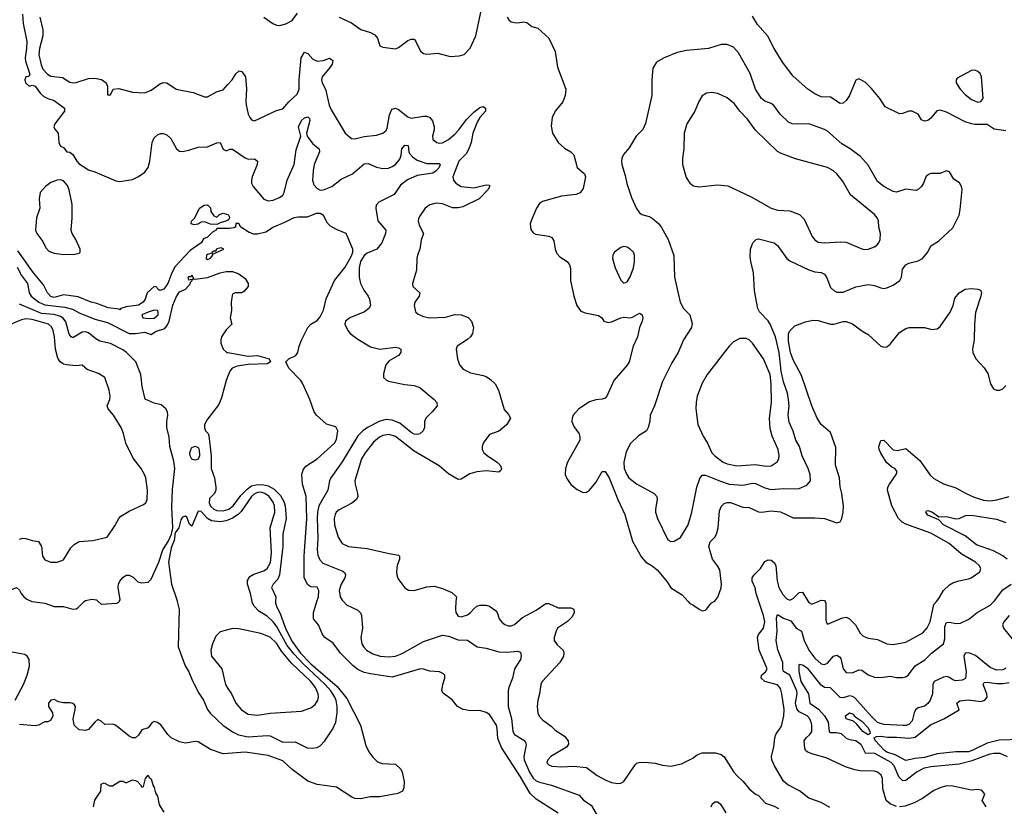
# Model space of a CAD drawing. Header units: inches. Extents: x 1603819 to 1745079, y 385938 to 533966.
# Tile 261 of 561: x 1698670 to 1704959, y 418693 to 423714. Entities that reach past the tile are written whole.
import ezdxf

# ---------------------------------------------------------------- set-up
doc = ezdxf.new("R2010")
doc.units = ezdxf.units.IN
doc.header["$MEASUREMENT"] = 0
for name, color, linetype in [('B6491', 7, 'Continuous'), ('B6492', 7, 'Continuous'), ('B7401', 7, 'Continuous'), ('B7402', 7, 'Continuous')]:
    doc.layers.add(name, color=color, linetype=linetype)

msp = doc.modelspace()

# ---------------------------------------------------------------- linework, layer by layer
at = {"layer": 'B6491', "color": 5}
for points, elevation in [([(1698747.6, 420000), (1698750, 419998.9), (1698830, 419990.3), (1698890, 419968.9), (1698950, 419967.8), (1699010, 419950.3), (1699030, 419952.2), (1699041, 419959), (1699083, 420000)], 260), ([(1699171.7, 420000), (1699190, 419982.8), (1699290, 419988.7), (1699303.6, 419996.4), (1699306, 420000)], 260), ([(1699676.9, 420000), (1699688.5, 419948.5), (1699681.6, 419710), (1699727.3, 419590), (1699751, 419550), (1699774, 419494), (1699814.8, 419414.8), (1699844.7, 419370), (1699869.2, 419310), (1699887.3, 419287.3), (1699970, 419208.9), (1700000, 419188.6)], 260), ([(1700000, 419819.5), (1699950, 419806), (1699922.4, 419777.6), (1699901.7, 419730), (1699891.6, 419690), (1699895.6, 419650), (1699961.2, 419570), (1699984.7, 419470), (1700000, 419445.5)], 280), ([(1698640.3, 419370), (1698693.8, 419470), (1698718, 419530), (1698732, 419588), (1698730.3, 419630), (1698718, 419650), (1698702, 419662), (1698610, 419679.1)], 240), ([(1700000, 419030.1), (1699970, 419027.9), (1699890, 419055.1), (1699810, 419104.3), (1699790, 419107), (1699730, 419095.9), (1699690, 419103.7), (1699637.6, 419130), (1699617.3, 419150), (1699572, 419212), (1699550, 419227.8), (1699530, 419233.7), (1699513.7, 419226.3), (1699490, 419194.4), (1699450, 419180.4), (1699430, 419147.7), (1699409.7, 419130.3), (1699390, 419128.9), (1699370, 419139.6), (1699282.4, 419210), (1699263.6, 419216.4), (1699213.7, 419213.7), (1699190, 419236.3), (1699170, 419247.3), (1699150, 419230.6), (1699110, 419182.8), (1699090, 419177.3), (1699050, 419180.7), (1699018.8, 419210), (1699010.8, 419250), (1699025.3, 419310), (1699026.4, 419330), (1699019.4, 419339.4), (1699008.9, 419348.9), (1698992.4, 419352.4), (1698950, 419352.8), (1698918.9, 419358.9), (1698890, 419374.8), (1698870, 419370.8), (1698853.2, 419350), (1698853.2, 419330), (1698879.3, 419290), (1698881.2, 419270), (1698870, 419242), (1698850, 419232), (1698830, 419231.3), (1698790, 419211), (1698770, 419206.8), (1698670, 419214)], 240), ([(1699142.6, 418690), (1699150, 418731.3), (1699188.7, 418790), (1699190, 418834), (1699210, 418842), (1699243.6, 418823.6), (1699263.6, 418823.6), (1699310, 418852), (1699330, 418854), (1699350, 418842), (1699390, 418862), (1699410, 418858), (1699422, 418850), (1699442, 418830), (1699450, 418814), (1699462, 418818), (1699473.2, 418870), (1699490, 418890.7), (1699496.7, 418876.7), (1699510, 418867.7), (1699523.2, 418823.2), (1699530, 418813.4), (1699537.5, 418777.5), (1699550, 418757.3), (1699561.7, 418701.7), (1699590, 418654.4)], 220)]:
    msp.add_lwpolyline(points, dxfattribs=dict(at, elevation=elevation))
at = {"layer": 'B6492', "color": 5}
for points, elevation in [([(1698688.1, 423750), (1698693.3, 423690), (1698715, 423575), (1698713.4, 423530), (1698704.2, 423470), (1698706.3, 423450), (1698734.2, 423365.8), (1698728.7, 423351.3), (1698708.8, 423350), (1698703.1, 423330), (1698707, 423310), (1698730, 423290.3), (1698750, 423295.5), (1698770, 423288.7), (1698803.5, 423243.5), (1698824.2, 423224.2), (1698850, 423210.1), (1698890, 423198.4), (1698955.8, 423150), (1698957.4, 423130), (1698894, 423050), (1698888.2, 423030), (1698894.6, 423014.6), (1698915.8, 422990), (1698920.5, 422930), (1698930, 422906.8), (1698950, 422898), (1698970.6, 422870.6), (1698990, 422867.7), (1699010, 422854.4), (1699035.3, 422810), (1699050, 422794), (1699110, 422754.9), (1699150, 422743.8), (1699284.7, 422684.7), (1699310, 422682), (1699390, 422693), (1699430, 422712.7), (1699470, 422740.5), (1699490, 422770.7), (1699501.8, 422810), (1699516, 422930), (1699530, 422960.5), (1699550, 422979.5), (1699570, 422987), (1699586.9, 422986.9), (1699610, 422978.7), (1699635, 422955), (1699671.8, 422890), (1699690, 422875.3), (1699710, 422872.3), (1699750, 422880.7), (1699810, 422901.1), (1699870, 422903.1), (1699930, 422928.5), (1699950, 422930.6), (1699970, 422888.2), (1699990, 422877.1), (1700000, 422881.2)], 260), ([(1698798.4, 423730), (1698817.3, 423650), (1698818.1, 423610), (1698796.1, 423530), (1698792.7, 423490), (1698806.5, 423426.5), (1698818.7, 423398.7), (1698847, 423367), (1698870, 423353.6), (1698944.2, 423344.2), (1698990, 423315.2), (1699010, 423310.2), (1699030, 423312.5), (1699110, 423337.5), (1699150, 423339.8), (1699192.5, 423332.5), (1699221.6, 423310), (1699230.8, 423290), (1699230, 423234), (1699250, 423234), (1699268, 423270), (1699304.5, 423275.5), (1699390, 423252), (1699470, 423247), (1699510, 423264.2), (1699570, 423306.7), (1699590, 423312.7), (1699610, 423310.4), (1699670, 423271.3), (1699778, 423250), (1699850, 423220.5), (1699870, 423221.6), (1699927.1, 423252.9), (1699970, 423266.7), (1700000, 423300)], 280), ([(1700000, 422434), (1699994, 422430), (1699950, 422418), (1699930, 422406), (1699890, 422408.7), (1699850, 422424), (1699830, 422422), (1699810.7, 422409.3), (1699784, 422404), (1699766, 422410), (1699767.3, 422427.3), (1699788, 422450), (1699818, 422510), (1699849.3, 422530.7), (1699870, 422531.3), (1699890, 422514), (1699892, 422490), (1699910, 422462), (1699930, 422454), (1699946, 422470), (1699970, 422478), (1700000, 422470.5)], 240), ([(1700000, 422380.7), (1699930, 422382), (1699925.2, 422370), (1699901.7, 422358.3), (1699870, 422326.5), (1699845.3, 422314.7), (1699830, 422288.9), (1699758.5, 422241.5), (1699662.6, 422137.4), (1699641.2, 422098.8), (1699616.8, 422030), (1699590, 421994.4), (1699565.1, 421985.1), (1699552.7, 421992.7), (1699546, 422006), (1699530, 422011.3), (1699483.7, 421970), (1699472.3, 421930), (1699459.3, 421910), (1699430, 421890.6), (1699350, 421881.6), (1699315.3, 421870), (1699310, 421862), (1699306, 421866), (1699235.5, 421875.5), (1699162.6, 421902.6), (1699126, 421910), (1699044.1, 421944.1), (1698950, 421957), (1698890, 421941.5), (1698870, 421946.5), (1698848.2, 421970), (1698822, 422022), (1698758.7, 422098.7), (1698659.3, 422239.3)], 240), ([(1698654.5, 422134.5), (1698681.1, 422081.1), (1698719.8, 422030), (1698729.7, 421970), (1698744.1, 421950), (1698792.7, 421910), (1698830, 421892.7), (1698958.9, 421878.9), (1699006.7, 421866.7), (1699050, 421842.1), (1699150, 421801.6), (1699230, 421781.1), (1699369.9, 421709.9), (1699409.9, 421709.9), (1699470, 421719.4), (1699510, 421703.9), (1699537, 421723), (1699596.7, 421743.3), (1699614, 421766), (1699624.5, 421790), (1699648.4, 421891.6), (1699670, 421942), (1699690, 421977.2), (1699730, 421994), (1699762, 422030), (1699762, 422038), (1699778, 422058), (1699750, 422052), (1699746.7, 422070), (1699750, 422075.1), (1699764.7, 422075.3), (1699770, 422086), (1699780.4, 422060.4), (1699790, 422058), (1699870, 422069.2), (1699950, 422097), (1699990, 422106), (1700000, 422106.1)], 240), ([(1699306, 420000), (1699312.8, 420010), (1699299.8, 420090), (1699301.5, 420110), (1699309.8, 420130.2), (1699330, 420154), (1699350, 420167), (1699370, 420168.5), (1699394.8, 420154.8), (1699425.7, 420125.7), (1699450, 420118.4), (1699490, 420124.2), (1699510, 420143.1), (1699559.7, 420250), (1699585.4, 420330), (1699617.7, 420382.3), (1699639.7, 420430), (1699647.6, 420470), (1699642.6, 420602.6), (1699645.7, 420714.3), (1699661.7, 420850), (1699654.9, 420894.9), (1699630, 420989), (1699624.8, 421050), (1699609.7, 421110), (1699609.7, 421150), (1699617.4, 421190), (1699615.1, 421210), (1699602.9, 421230), (1699574.8, 421254.8), (1699530, 421265.6), (1699472.4, 421292.4), (1699453.3, 421373.3), (1699444.8, 421450), (1699413, 421530), (1699352.8, 421590), (1699330, 421605.7), (1699250, 421646.3), (1699182.3, 421662.3), (1699156.9, 421676.9), (1699110, 421714.6), (1699090, 421721.4), (1699070, 421719.2), (1699010, 421683.7), (1698998, 421690), (1698986.3, 421706.3), (1698965.6, 421785.6), (1698947.7, 421807.7), (1698930, 421818.4), (1698891.1, 421831.1), (1698810, 421838.2), (1698670, 421898.1)], 260), ([(1698670, 420398.4), (1698690, 420404.4), (1698710, 420401.3), (1698750, 420388.5), (1698790, 420382), (1698810, 420350.5), (1698815.2, 420290), (1698830, 420266.3), (1698870, 420250.3), (1698910, 420251.6), (1698950, 420265.7), (1698997.2, 420342.8), (1699017.1, 420362.9), (1699050, 420383.1), (1699138, 420390), (1699229.5, 420410.5), (1699277.2, 420482.8), (1699302.4, 420530), (1699315.5, 420544.5), (1699370, 420577.6), (1699461.6, 420618.4), (1699475.1, 420630), (1699485.1, 420650), (1699487.1, 420710), (1699475.1, 420790), (1699468.2, 420810), (1699446.6, 420850), (1699394.9, 420914.9), (1699348.7, 421010), (1699332.7, 421072.7), (1699318, 421110), (1699270.4, 421190.4), (1699236, 421230), (1699228.8, 421248.8), (1699245.3, 421290), (1699248.6, 421311.4), (1699242.5, 421350), (1699213.5, 421430), (1699174.4, 421454.4), (1699100.6, 421480.6), (1699070, 421509.3), (1699030, 421505.3), (1698970, 421509.8), (1698950, 421515.3), (1698929.1, 421529.1), (1698914.1, 421554.1), (1698898.4, 421610), (1698892.5, 421690), (1698884.9, 421730), (1698873.2, 421753.2), (1698854, 421770), (1698750, 421799.9), (1698710, 421805.2), (1698681.5, 421798.5), (1698490, 421719.6)], 280), ([(1700000, 421744), (1699990, 421734), (1699959, 421690), (1699954, 421670), (1699956, 421650), (1699969.4, 421610), (1699992.7, 421590), (1700000, 421588.8)], 240), ([(1700000, 421438.3), (1699988.9, 421410), (1699959.5, 421300.5), (1699942.5, 421257.5), (1699870, 421163.8), (1699851.6, 421130), (1699850, 421108.7), (1699858, 421090), (1699873, 421073), (1699877.7, 421057.7), (1699893.6, 420930), (1699893.3, 420850), (1699915, 420790), (1699922.9, 420730), (1699922.5, 420710), (1699915.3, 420690), (1699883.3, 420656.7), (1699880.6, 420630), (1699890, 420607.8), (1699910, 420589.5), (1699930, 420581.7), (1699970, 420579), (1700000, 420587.9)], 240), ([(1700000, 420519.8), (1699990, 420515.8), (1699950, 420507.8), (1699895.6, 420515.6), (1699870.6, 420530.6), (1699830, 420574.8), (1699810, 420576.3), (1699770, 420481.2), (1699754.2, 420494.2), (1699737.6, 420537.6), (1699730, 420544.2), (1699710, 420537.4), (1699698.7, 420521.3), (1699686.7, 420470), (1699662.5, 420437.5), (1699656.1, 420390), (1699637.7, 420342.3), (1699621.4, 420250), (1699638.9, 420110), (1699674.6, 420010), (1699676.9, 420000)], 260), ([(1698263.7, 420000), (1698270, 420098.9), (1698290, 420105.3), (1698301.8, 420101.8), (1698380.2, 420060.2), (1698430, 420044.2), (1698470, 420047.8), (1698530, 420063.5), (1698593.5, 420066.5), (1698650, 420090.3), (1698670, 420072.7), (1698680.2, 420050), (1698696.5, 420030), (1698715.2, 420015.2), (1698747.6, 420000)], 260), ([(1699083, 420000), (1699090, 420006.8), (1699130, 420015.3), (1699161, 420010), (1699171.7, 420000)], 260)]:
    msp.add_lwpolyline(points, dxfattribs=dict(at, elevation=elevation))
for points, elevation in [([(1698930, 422692.3), (1698910, 422689.6), (1698870, 422674.7), (1698835.5, 422650), (1698802, 422610), (1698794, 422570), (1698798, 422510), (1698777, 422450), (1698771.6, 422370), (1698779.6, 422350), (1698817.2, 422297.2), (1698837, 422257), (1698855.9, 422235.9), (1698890, 422223.1), (1698950, 422214.9), (1699023.2, 422216.8), (1699050, 422222.8), (1699056, 422230), (1699057, 422250), (1699029.6, 422310), (1699004.7, 422350), (1698998.3, 422370), (1699005.1, 422450), (1699004.9, 422535.1), (1698987.1, 422627.1), (1698975.1, 422655.1), (1698950, 422686)], 260), ([(1699957.1, 422257.1), (1699930, 422251.9), (1699922, 422242), (1699923.6, 422236.4), (1699910, 422235.6), (1699898.8, 422230), (1699897.3, 422222.7), (1699870, 422216), (1699864, 422210), (1699860.5, 422190), (1699870, 422182.4), (1699890, 422190.8), (1699903.7, 422210), (1699902.7, 422217.3), (1699974.5, 422250)], 240), ([(1699530, 421858.7), (1699490, 421847.6), (1699451, 421830), (1699456, 421810), (1699490, 421805.5), (1699530, 421809.5), (1699555.5, 421830), (1699555.1, 421850), (1699550, 421858.4)], 240), ([(1699790, 420902.6), (1699770, 420908.2), (1699758.9, 420930), (1699757, 420950), (1699764.9, 420975.1), (1699770, 420983.7), (1699790, 420991.5), (1699810, 420982.6), (1699816.6, 420970), (1699819.4, 420930), (1699810, 420907.8)], 240)]:
    msp.add_lwpolyline(points, close=True, dxfattribs=dict(at, elevation=elevation))
at = {"layer": 'B7401', "color": 5}
for points, elevation in [([(1700000, 419188.6), (1700030, 419168.2), (1700068.4, 419148.4), (1700130, 419135), (1700250, 419143.8), (1700270, 419141.6), (1700350, 419102.7), (1700430, 419104.2), (1700505.7, 419065.7), (1700537.4, 419062.6), (1700570, 419067.9), (1700590, 419078.9), (1700618.5, 419110), (1700670, 419187), (1700690.5, 419229.5), (1700698.9, 419290), (1700698.8, 419330), (1700692.2, 419367.8), (1700683.3, 419390), (1700658.3, 419430), (1700622.2, 419470), (1700481, 419601), (1700423.9, 419663.9), (1700379.6, 419719.6), (1700310, 419843.4), (1700290, 419869.9), (1700250, 419906.6), (1700197.9, 419937.9), (1700167.7, 419970), (1700157.4, 419990), (1700155.4, 420000)], 260), ([(1700304.9, 420000), (1700304.7, 419990), (1700309.9, 419970), (1700336, 419916), (1700370, 419822.8), (1700410, 419744.5), (1700464, 419670), (1700530, 419602), (1700697.3, 419457.3), (1700760.6, 419380.6), (1700846.1, 419210), (1700881.4, 419081.4), (1700900.4, 419040.4), (1700925.2, 419005.2), (1700956.4, 418976.4), (1700985.3, 418965.3), (1701070, 418962), (1701104.7, 418930), (1701113.7, 418910), (1701126.6, 418850), (1701124.2, 418810), (1701115.6, 418790), (1701086, 418774), (1700970, 418752), (1700908, 418752), (1700850, 418740.5), (1700810, 418742.8), (1700792, 418750), (1700694, 418814), (1700570, 418832.4), (1700510, 418853), (1700410, 418928.1), (1700350, 418981.9), (1700256.7, 419016.7), (1700110, 419038.5), (1700000, 419030.1)], 240), ([(1702110, 418648.1), (1701970, 418737.6), (1701930, 418774.6), (1701870, 418880.8), (1701747.8, 419067.8), (1701724.5, 419124.5), (1701720.6, 419190), (1701715, 419210), (1701670, 419279.6), (1701650, 419292.4), (1701610, 419303.7), (1701550, 419301.3), (1701502, 419310), (1701467.7, 419330), (1701433, 419373), (1701375.3, 419415.3), (1701366, 419430), (1701372, 419470), (1701384.9, 419510), (1701385.5, 419530), (1701378, 419538), (1701351.3, 419551.3), (1701290, 419555.6), (1701250, 419568.4), (1701230, 419569.3), (1701050, 419517.5), (1700910, 419537.3), (1700870, 419547.2), (1700830, 419566.9), (1700799.3, 419590), (1700718.3, 419670), (1700673, 419733), (1700619.7, 419770), (1700603.5, 419790), (1700579, 419850), (1700547.2, 419890), (1700547.6, 419930), (1700568.8, 420000)], 240), ([(1700737.6, 420000), (1700758.4, 419978.4), (1700830, 419943.6), (1700847.3, 419927.3), (1700853.2, 419910), (1700859.3, 419830), (1700850.2, 419770), (1700855.5, 419730), (1700868.2, 419708.2), (1700886.3, 419690), (1700926, 419666), (1700972, 419652), (1701030, 419647.2), (1701070, 419650.1), (1701112.4, 419667.6), (1701250, 419745), (1701370, 419786), (1701410, 419778.2), (1701470, 419756.2), (1701530, 419754), (1701591.4, 419711.4), (1701650, 419701.6), (1701730, 419677.8), (1701784.5, 419675.5), (1701850, 419682.6), (1701870, 419677.3), (1701873.8, 419653.8), (1701868.9, 419630), (1701831.6, 419570), (1701818, 419510), (1701793.8, 419450), (1701790.2, 419430), (1701791.1, 419330), (1701812.5, 419252.5), (1701820.9, 419170), (1701831.4, 419150), (1701890, 419115.2), (1701901.1, 419101.1), (1701905.5, 419085.5), (1701890.6, 419010), (1701892.3, 418990), (1701927.1, 418910), (1701950, 418872.1), (1701970, 418855.8), (1701990, 418847.4), (1702067, 418827), (1702243.8, 418763.8), (1702271.8, 418731.8), (1702320, 418700), (1702357.5, 418637.5)], 260), ([(1701457, 420000), (1701453.1, 419950), (1701456, 419930), (1701470, 419905.7), (1701490, 419902.3), (1701530, 419915.3), (1701550.5, 419929.5), (1701570, 419954), (1701590, 419970.3), (1701610, 419976.1), (1701650, 419976.5), (1701670.2, 419970.2), (1701710, 419941.6), (1701719.5, 419930), (1701733.7, 419890), (1701750, 419868.5), (1701770, 419852.2), (1701790, 419843.7), (1701810, 419843.7), (1701830, 419853.4), (1701882.4, 419897.6), (1701970, 419944.1), (1702030, 419987.8), (1702050, 419988), (1702110, 419958.8), (1702190, 419958.7), (1702210.1, 419950.1), (1702211.5, 419930), (1702198.7, 419901.3), (1702170, 419873.3), (1702106, 419830), (1702096.1, 419810), (1702083.7, 419770), (1702084.4, 419750), (1702103.8, 419723.8), (1702142, 419690), (1702146, 419670), (1702143.7, 419650), (1702120.8, 419610), (1702007.6, 419490), (1701998.5, 419470), (1701990.2, 419410), (1701978.9, 419370), (1701975, 419330), (1701979.7, 419290), (1701988, 419268), (1702010, 419243.6), (1702064.2, 419204.2), (1702090, 419178.9), (1702150, 419141.3), (1702174, 419110), (1702174.9, 419090), (1702163, 419070), (1702062, 419010), (1702043.7, 418990), (1702037.6, 418970), (1702050, 418956.4), (1702070, 418948.4), (1702130, 418944.8), (1702208, 418948), (1702290, 418940.8), (1702358.3, 418890), (1702410, 418861.5), (1702450, 418845.4), (1702490, 418839.1), (1702510, 418840.3), (1702529.8, 418850.2), (1702602, 418958), (1702612, 418968), (1702627.6, 418972.4), (1702665.4, 418974.6), (1702728.5, 418968.5), (1702776, 418956), (1702830, 418948.9), (1702896.4, 418963.6), (1702970, 418999.1), (1702998, 419022), (1703030, 419033), (1703113.8, 419033.8), (1703150, 419022.4), (1703169, 419009), (1703232.4, 418910), (1703250, 418888.2), (1703291.5, 418851.5), (1703330, 418804), (1703370.7, 418770.7), (1703390, 418762), (1703433.2, 418713.2), (1703490, 418694), (1703518, 418678)], 280), ([(1702939.2, 420000), (1702950, 419987.7), (1702970, 419979.1), (1703010, 419950.6), (1703030, 419940.7), (1703050, 419944), (1703057.2, 419950), (1703090, 419990.8), (1703105.3, 420000)], 320), ([(1703845.7, 418685.7), (1703790, 418715.8), (1703710, 418744.2), (1703650.9, 418790.9), (1703577.2, 418830), (1703550, 418853.2), (1703490.9, 418950.9), (1703474.7, 418990), (1703473, 419010), (1703487.4, 419072.6), (1703493.3, 419130), (1703500.7, 419150), (1703535.4, 419204.6), (1703551, 419269), (1703552.9, 419310), (1703538.8, 419410), (1703530, 419444.2), (1703510, 419467.8), (1703430, 419489.9), (1703405.7, 419510), (1703408.8, 419530), (1703433.3, 419550), (1703443.7, 419570), (1703393.1, 419690), (1703383.9, 419770), (1703389.4, 419790), (1703421.9, 419830), (1703429.5, 419870), (1703422.2, 419910), (1703391.1, 420000)], 280), ([(1704270, 418692.2), (1704230, 418707.9), (1704203.8, 418730), (1704184.2, 418804.2), (1704181, 418870), (1704172, 418892), (1704150.4, 418910.4), (1704130, 418917.3), (1704039.6, 418919.6), (1704005.2, 418925.2), (1703944.2, 418944.2), (1703822.2, 419002.2), (1703730, 419027.4), (1703700.6, 419040.6), (1703689.8, 419049.8), (1703684.7, 419064.7), (1703681.4, 419110), (1703693.3, 419130), (1703718.2, 419150), (1703729.8, 419170), (1703729.8, 419210), (1703724.7, 419230), (1703717.3, 419250), (1703700.7, 419270), (1703650, 419295.9), (1703634, 419314), (1703626.4, 419350), (1703637.1, 419410), (1703633.1, 419430), (1703590.2, 419530.2), (1703550, 419553.3), (1703544.3, 419570), (1703545.5, 419610), (1703512.4, 419692.4), (1703501.6, 419750), (1703509.4, 419810), (1703503.8, 419896.2), (1703510, 419916.4), (1703550, 419893.3), (1703595.7, 419875.7), (1703630, 419830.2), (1703664.4, 419810), (1703680.7, 419750), (1703710, 419689.2), (1703750, 419638), (1703790, 419602.7), (1703810, 419596.9), (1703830, 419605.6), (1703868.9, 419651.1), (1703890, 419657.4), (1703907, 419647), (1703915.6, 419635.6), (1703931.1, 419571.1), (1703950, 419546.5), (1703990, 419545.5), (1704030, 419564), (1704050, 419561.3), (1704090, 419532.3), (1704130, 419516.5), (1704170, 419515.5), (1704230, 419522.8), (1704270, 419513.8), (1704310, 419513.8), (1704330, 419518.9), (1704348.2, 419531.8), (1704390, 419590.2), (1704451.5, 419628.5), (1704494.5, 419670), (1704571.1, 419728.9), (1704578.9, 419761.1), (1704578.8, 419841.2), (1704590, 419865.5), (1704610, 419867.7), (1704650, 419858.6), (1704678.8, 419861.2), (1704733.7, 419886.3), (1704785.1, 419930), (1704870, 419976.5), (1704893.3, 420000)], 260), ([(1703706.5, 420000), (1703710, 419994.2), (1703730, 419983.8), (1703770, 420000)], 280), ([(1703814.1, 420000), (1703820.2, 419990), (1703820.3, 419880.3), (1703823.4, 419863.4), (1703830, 419854.8), (1703925.2, 419894.8), (1703950, 419898.9), (1703970, 419890.3), (1704007.9, 419850), (1704037.6, 419797.6), (1704058, 419778), (1704090, 419765.8), (1704150, 419758), (1704210, 419729.2), (1704250, 419725.4), (1704330, 419739.7), (1704439.5, 419800.5), (1704467.5, 419832.5), (1704486.1, 419870), (1704510, 419980.9), (1704525.3, 420000)], 280), ([(1704989.9, 419910), (1704956.3, 419870), (1704948.2, 419850), (1704953.6, 419830), (1705019.1, 419750)], 240), ([(1700000, 419445.5), (1700022.2, 419410), (1700051.8, 419350), (1700087.5, 419307.5), (1700130, 419281.2), (1700190, 419275.1), (1700270, 419287.9), (1700470, 419300.2), (1700530, 419321.1), (1700556.8, 419343.2), (1700575, 419370), (1700578.7, 419390), (1700575.7, 419410), (1700559.9, 419450), (1700528.8, 419490), (1700406, 419606), (1700342.4, 419682.4), (1700310, 419734.4), (1700270, 419772.4), (1700210, 419795.7), (1700070, 419826.3), (1700030, 419827.6), (1700000, 419819.5)], 280), ([(1704970, 419575.1), (1704950, 419564.2), (1704910, 419561.5), (1704870, 419577.7), (1704774.8, 419654.8), (1704732.2, 419672.2), (1704709.3, 419670.7), (1704700.2, 419650), (1704716.7, 419550), (1704711.2, 419508.8), (1704690, 419496.9), (1704650, 419493.1), (1704630, 419499.6), (1704610, 419515.5), (1704590, 419520.2), (1704570, 419517.4), (1704510.7, 419489.3), (1704502, 419470), (1704501.5, 419410), (1704484.8, 419370), (1704470, 419348.9), (1704450, 419332.4), (1704410, 419321.4), (1704392.2, 419307.8), (1704382.9, 419290), (1704370, 419237.1), (1704350, 419215.3), (1704331.5, 419208.5), (1704312.3, 419207.7), (1704190, 419214.8), (1704150, 419227.8), (1704110, 419266.5), (1704005.2, 419385.2), (1703990, 419394.4), (1703970, 419397.3), (1703930, 419385.7), (1703910, 419386.3), (1703850, 419448.7), (1703810, 419451.1), (1703790, 419466.1), (1703707.5, 419570), (1703670, 419593.8), (1703650, 419596.9), (1703646.3, 419593.7), (1703646.7, 419553.3), (1703660.6, 419490), (1703708.8, 419410), (1703716.7, 419350), (1703772.6, 419312.6), (1703810, 419270.4), (1703833.3, 419230), (1703839.8, 419170), (1703850, 419163.2), (1703890, 419164.3), (1703917.9, 419157.9), (1703950, 419128.2), (1703970, 419118.5), (1704010, 419111.9), (1704043, 419090), (1704070, 419033.8), (1704130, 419031.3), (1704234.7, 418974.7), (1704253.5, 418953.5), (1704282.8, 418882.8), (1704310, 418856.5), (1704330, 418859.4), (1704396.9, 418910), (1704450, 418938.4), (1704490, 418947.3), (1704670, 418964), (1704755, 418985), (1704870, 419027.8), (1704892.5, 419032.5), (1704930, 419031.7), (1704977.4, 419010)], 240), ([(1705070, 419119.4), (1704926.1, 419113.9), (1704850, 419095.3), (1704758.5, 419050), (1704730, 419040.2), (1704650, 419039.6), (1704530, 419026.8), (1704450, 419003.8), (1704390, 418997.8), (1704330, 418984.5), (1704261.9, 419021.9), (1704210, 419037.9), (1704192.8, 419050), (1704135.6, 419110), (1704127.4, 419130), (1704142.8, 419137.2), (1704170, 419139.4), (1704213.3, 419133.3), (1704270, 419134.7), (1704350, 419127.6), (1704390, 419134.7), (1704487.9, 419212.1), (1704572.4, 419250), (1704670, 419308.3), (1704656.9, 419350), (1704674.2, 419365.8), (1704730, 419372.2), (1704810, 419362.4), (1704835.8, 419370), (1704850.8, 419390), (1704847.6, 419410), (1704825.2, 419470), (1704830, 419483.7), (1704850, 419485.5), (1704910, 419476.2), (1704950, 419476.3), (1704990, 419482.8)], 220), ([(1704843.1, 418690), (1704818.7, 418730), (1704835.6, 418770), (1704820.9, 418790), (1704810, 418795.8), (1704790, 418799.1), (1704750, 418795.1), (1704630, 418820.3), (1704590, 418823.1), (1704548.6, 418811.4), (1704510, 418793.7), (1704437.2, 418742.8), (1704384.5, 418715.5), (1704326.2, 418693.8), (1704290, 418689.6)], 260), ([(1703086.6, 418690), (1703094.3, 418705.7), (1703110, 418720.6), (1703130, 418721.6), (1703146.9, 418706.9), (1703181.6, 418650)], 260)]:
    msp.add_lwpolyline(points, dxfattribs=dict(at, elevation=elevation))
at = {"layer": 'B7401', "color": 5, "elevation": 220}
msp.add_lwpolyline([(1704090, 419149.4), (1704055, 419170), (1704017.4, 419217.4), (1703995.2, 419235.2), (1703949.6, 419250), (1703944.5, 419270), (1703970, 419288.4), (1703990, 419283.1), (1704004.9, 419264.9), (1704050, 419235.5), (1704090, 419192.5), (1704101.4, 419170), (1704102, 419158)], close=True, dxfattribs=at)
at = {"layer": 'B7402', "color": 5}
for points, elevation in [([(1700711.7, 423730), (1700790, 423694.2), (1700850, 423651.3), (1700911.6, 423631.6), (1700937.7, 423617.7), (1700955.2, 423595.2), (1700970, 423548), (1700990, 423538.4), (1701070, 423528.7), (1701090, 423535.6), (1701150, 423582), (1701170, 423590.2), (1701189, 423589), (1701198.6, 423578.6), (1701230, 423514), (1701250, 423497.6), (1701270, 423493.7), (1701340.5, 423500.5), (1701419.9, 423479.9), (1701477.1, 423482.9), (1701510, 423492.2), (1701547.3, 423532.7), (1701583.9, 423610), (1701626.8, 423810)], 320), ([(1700230.3, 423730), (1700286.4, 423690), (1700310, 423678.6), (1700330, 423677.8), (1700370, 423687.6), (1700410, 423709.3), (1700444.3, 423755.7)], 320), ([(1701783.1, 423730), (1701793.8, 423713.8), (1701810, 423701.3), (1701830, 423695.3), (1701850, 423693.7), (1701890, 423701.3), (1701910, 423695.5), (1701941, 423670), (1701979.3, 423659.3), (1702050, 423595.5), (1702090.4, 423510), (1702105.5, 423410), (1702158.4, 423270), (1702155.3, 423230), (1702139.3, 423190), (1702090.3, 423129.7), (1702070.4, 423090), (1702065.1, 423034.9), (1702073.7, 422990), (1702110.3, 422930), (1702150, 422892.9), (1702190.1, 422870.1), (1702210, 422850.3), (1702230.2, 422770.2), (1702278.7, 422730), (1702284, 422710), (1702270, 422636), (1702250.8, 422609.2), (1702222.1, 422597.9), (1702130, 422588), (1702010, 422553.5), (1701990, 422539.6), (1701970.3, 422510), (1701937, 422430), (1701930.4, 422410), (1701934, 422374), (1701950, 422353.4), (1701964.2, 422344.2), (1702050, 422333), (1702070, 422322.8), (1702082.4, 422302.4), (1702090.4, 422250), (1702101.2, 422221.2), (1702121.2, 422201.2), (1702167.7, 422170), (1702183, 422150), (1702188.4, 422128.4), (1702188.7, 422050), (1702210.3, 421950), (1702228.7, 421890), (1702253.4, 421853.4), (1702282.3, 421842.3), (1702366.4, 421826.4), (1702388, 421810), (1702402, 421790), (1702430, 421781.5), (1702450, 421785.4), (1702510, 421811.7), (1702530, 421815.2), (1702570, 421810.3), (1702585.3, 421814.7), (1702630, 421840.5), (1702646.8, 421830), (1702650.3, 421810.3), (1702646.4, 421790), (1702628.9, 421750), (1702617.4, 421690), (1702587.8, 421630), (1702562.6, 421530), (1702550, 421508), (1702464.9, 421410), (1702420.3, 421310), (1702410, 421298.9), (1702390, 421290.9), (1702350, 421287.7), (1702310, 421273.8), (1702241.8, 421230), (1702205.6, 421190), (1702198.2, 421170), (1702197.2, 421150), (1702210, 421116.4), (1702243.1, 421070), (1702248.9, 421050), (1702247.6, 421030), (1702170.2, 420890), (1702155.8, 420850), (1702155.3, 420810), (1702164.6, 420784.6), (1702190, 420746.7), (1702230, 420714.4), (1702270, 420696.4), (1702290, 420698.4), (1702310, 420710.4), (1702350, 420759.5), (1702390, 420830.5), (1702410, 420830.5), (1702434.9, 420790), (1702490, 420650.6), (1702536.2, 420556.2), (1702584.8, 420384.8), (1702642.3, 420282.3), (1702670, 420250.3), (1702710, 420228.2), (1702742, 420202), (1702805.5, 420125.5), (1702830, 420088), (1702902.3, 420042.3), (1702939.2, 420000)], 320), ([(1704970, 423003.5), (1704894.8, 423014.8), (1704850, 423044), (1704770, 423044), (1704750, 423049), (1704710, 423062.7), (1704590, 423124.5), (1704550, 423136), (1704528.4, 423131.6), (1704490, 423086), (1704470.8, 423070), (1704450, 423067), (1704430, 423074), (1704409, 423110), (1704370, 423129.4), (1704350, 423129.4), (1704310, 423114.5), (1704290, 423112), (1704198.2, 423158.2), (1704163.5, 423210), (1704110, 423275.1), (1704070, 423316), (1704030, 423336), (1704010, 423328.7), (1703970, 423229), (1703950, 423197.2), (1703930, 423180.9), (1703910, 423179.5), (1703850, 423219.3), (1703790, 423221.1), (1703750, 423240.4), (1703703.6, 423270), (1703610, 423354), (1703541.8, 423441.8), (1703488.9, 423530), (1703449.8, 423609.8), (1703382.9, 423682.9), (1703350, 423737.4)], 320), ([(1700000, 423300), (1700027.1, 423330), (1700050, 423367.3), (1700072.9, 423387.1), (1700090, 423382.4), (1700113.4, 423350), (1700119.4, 423270), (1700114.6, 423194.6), (1700117.7, 423170), (1700130, 423111), (1700139.5, 423090), (1700150, 423075.5), (1700170, 423068), (1700310, 423135.3), (1700350, 423144.4), (1700389.7, 423190), (1700442.3, 423237.7), (1700455.9, 423270), (1700456.2, 423330), (1700467.6, 423470), (1700490, 423506.2), (1700510, 423499.2), (1700542.1, 423462.1), (1700570, 423449.6), (1700610, 423452.8), (1700650, 423468.1), (1700670, 423452.7), (1700665.7, 423430), (1700654.2, 423410), (1700602.9, 423350), (1700598.1, 423330), (1700602.9, 423310), (1700622.7, 423270), (1700647.3, 423167.3), (1700659.4, 423139.4), (1700750.1, 422990.1), (1700790, 422956), (1700810, 422953.8), (1700870, 422968.8), (1700950, 422976), (1700990, 422990.2), (1701010, 423006.9), (1701017.7, 423022.3), (1701033.2, 423106.8), (1701044.5, 423135.5), (1701050, 423143.6), (1701070, 423149.3), (1701090, 423141), (1701150, 423092.8), (1701170, 423085.7), (1701250, 423098.6), (1701270, 423097.3), (1701289.3, 423089.3), (1701307.7, 423067.7), (1701316.9, 423030), (1701317.4, 423010), (1701306.9, 422970), (1701308.9, 422950), (1701334, 422930), (1701350, 422925.4), (1701370, 422927.7), (1701410, 422950.2), (1701450, 422982.7), (1701475.9, 423010), (1701523.6, 423076.4), (1701570, 423123.8), (1701610, 423154.4), (1701630, 423159.7), (1701645.3, 423150), (1701645.5, 423130), (1701609.4, 423090.6), (1701595.2, 423064.8), (1701565.2, 422990), (1701554.2, 422930), (1701540.1, 422890), (1701521.7, 422858.3), (1701475.7, 422810), (1701435.8, 422710), (1701440.7, 422690), (1701455.5, 422670), (1701490, 422648.9), (1701570, 422641.4), (1701650, 422659.3), (1701670, 422657.3), (1701671.8, 422650), (1701661.6, 422630), (1701604.7, 422570), (1701500.3, 422519.7), (1701470, 422512), (1701433.7, 422513.7), (1701370, 422538), (1701330, 422543.2), (1701288.9, 422531.1), (1701260.9, 422510), (1701223.4, 422456.6), (1701218, 422442), (1701216, 422430), (1701221.6, 422401.6), (1701250.2, 422350), (1701233.8, 422306.2), (1701225.2, 422250), (1701210.2, 422210), (1701206.2, 422190), (1701205.7, 422114.3), (1701179.5, 422030), (1701182.4, 422010), (1701225.5, 421970), (1701222, 421950), (1701194.9, 421910), (1701188.9, 421890), (1701199.3, 421850), (1701214.7, 421834.7), (1701250, 421818.4), (1701290, 421811.8), (1701390, 421815.8), (1701450, 421831), (1701490.2, 421830.2), (1701533.8, 421813.8), (1701557, 421790), (1701568.9, 421750), (1701562.4, 421710), (1701550.2, 421690), (1701530, 421672.2), (1701465.5, 421630), (1701459.1, 421610), (1701466.7, 421550), (1701480.3, 421510), (1701503.6, 421483.6), (1701550, 421459.8), (1701630, 421443.5), (1701650, 421435.5), (1701677.4, 421417.4), (1701706.7, 421390), (1701728, 421350), (1701765.5, 421225.5), (1701792.8, 421192.8), (1701804.9, 421170), (1701781.6, 421130), (1701750, 421101.3), (1701730, 421088.3), (1701670, 421065.1), (1701630.3, 421010), (1701623.7, 420990), (1701624.2, 420970), (1701634.9, 420950), (1701664.9, 420924.9), (1701719.3, 420890), (1701739.3, 420870), (1701748, 420850), (1701743.4, 420836.6), (1701730, 420826.3), (1701650, 420833.6), (1701590, 420828.2), (1701545.2, 420814.8), (1701490, 420780.4), (1701470, 420778), (1701410, 420815.2), (1701350, 420865.8), (1701190, 420959.3), (1701070, 421053.1), (1701030, 421065.9), (1700990, 421060.5), (1700969.2, 421050), (1700930, 421016.5), (1700875.9, 420950), (1700852.9, 420910), (1700810.9, 420770), (1700812.1, 420747.9), (1700827.8, 420690), (1700829.3, 420670), (1700822, 420650), (1700792.6, 420627.4), (1700710, 420585.6), (1700692.6, 420570), (1700685, 420555), (1700679.4, 420530), (1700680.5, 420490), (1700704.7, 420410), (1700729.5, 420369.5), (1700770, 420350.2), (1700890, 420338.7), (1701030, 420305.3), (1701090, 420295.8), (1701096.4, 420290), (1701097, 420270), (1701081.3, 420230), (1701077, 420190), (1701079.5, 420170), (1701086.4, 420146.4), (1701130, 420086.8), (1701153, 420073), (1701190, 420070.5), (1701270, 420094.4), (1701317.5, 420097.5), (1701370, 420083), (1701430, 420058.4), (1701459.3, 420030), (1701457, 420000)], 280), ([(1700000, 422881.2), (1700013.3, 422886.7), (1700030, 422888.1), (1700110, 422831.1), (1700130, 422824.2), (1700170, 422826.4), (1700190, 422810.7), (1700187.2, 422790), (1700155.5, 422710), (1700150.2, 422690), (1700151.3, 422670), (1700161.3, 422650), (1700230, 422568.8), (1700257.4, 422557.4), (1700290, 422560.9), (1700330, 422578.3), (1700350, 422594), (1700359.8, 422610), (1700379.6, 422690), (1700423.7, 422790), (1700437.2, 422882.8), (1700465.6, 422970), (1700450.5, 423030), (1700470, 423071.1), (1700490, 423087.1), (1700510, 423094.9), (1700522.3, 423082.3), (1700523.9, 423070), (1700502.2, 422990), (1700505.7, 422970), (1700542.4, 422922.4), (1700582.4, 422890), (1700586.2, 422870), (1700551.8, 422790), (1700543.9, 422750), (1700539.8, 422690), (1700550, 422660.3), (1700570, 422635.6), (1700590, 422625.4), (1700610, 422627), (1700663, 422650), (1700723.6, 422696.4), (1700795, 422730), (1700870, 422794), (1700897, 422797), (1700950, 422773.6), (1700990, 422764.8), (1701026.9, 422766.9), (1701050, 422775.8), (1701070.7, 422790), (1701097.3, 422822.7), (1701106.2, 422850), (1701110.9, 422889.1), (1701130, 422913.8), (1701151.3, 422911.3), (1701154.8, 422870), (1701160.3, 422860.3), (1701178.9, 422838.9), (1701210, 422817.4), (1701270, 422795.7), (1701350, 422795.9), (1701356.5, 422790), (1701349.3, 422770), (1701330, 422748.5), (1701310, 422734.6), (1701210, 422720.1), (1701147.9, 422692.1), (1701103.2, 422656.8), (1701062.3, 422597.7), (1700964.4, 422550), (1700947, 422530), (1700945.3, 422510), (1700958.5, 422430), (1701008.1, 422370), (1701007.2, 422350), (1700983.7, 422290), (1700952.4, 422250), (1700890, 422224.1), (1700870, 422208.2), (1700847.1, 422170), (1700839, 422130), (1700838.4, 422070), (1700847.2, 422030), (1700868.2, 421988.2), (1700896.9, 421950), (1700905.3, 421930), (1700910.3, 421890), (1700899.5, 421870), (1700872.2, 421850), (1700778.8, 421810), (1700750.8, 421790), (1700748, 421770), (1700766.4, 421730), (1700781.3, 421710), (1700830, 421674.6), (1700910, 421626.4), (1700970, 421610.2), (1701070, 421623.2), (1701090, 421619.5), (1701105.5, 421610), (1701104.9, 421590), (1701090.3, 421570), (1701030, 421535.8), (1701008.4, 421511.6), (1700993.4, 421453.4), (1700994, 421430), (1701012.3, 421412.3), (1701026.7, 421406.7), (1701130, 421385.3), (1701190, 421378.7), (1701227, 421367), (1701317.3, 421290), (1701334, 421270), (1701336.3, 421250), (1701305.5, 421210), (1701264.9, 421170), (1701256.3, 421150), (1701254.9, 421110), (1701248, 421090), (1701226, 421070), (1701210, 421065.4), (1701190, 421067.8), (1701170, 421078.2), (1701098.6, 421138.6), (1701050, 421157.7), (1701010, 421161.3), (1700970, 421150.8), (1700892.6, 421110), (1700862.3, 421090), (1700830, 421058.4), (1700730, 420890.8), (1700658.2, 420790), (1700648.3, 420770), (1700639, 420710), (1700581.3, 420610), (1700572.4, 420570), (1700570.5, 420530), (1700574.6, 420405.4), (1700571.3, 420330), (1700575.6, 420295.6), (1700586.6, 420266.6), (1700605.5, 420245.5), (1700733.8, 420193.8), (1700745, 420185), (1700751.2, 420170), (1700746.2, 420150), (1700722.7, 420110), (1700711, 420070), (1700716.8, 420030), (1700730, 420007.9), (1700737.6, 420000)], 260), ([(1700568.8, 420000), (1700577.8, 420030), (1700580.8, 420070), (1700570, 420091.7), (1700530, 420093.4), (1700510, 420106.3), (1700488.1, 420150), (1700488, 420290), (1700504.4, 420530), (1700500.1, 420670), (1700477.1, 420750), (1700472.6, 420810), (1700480, 420840), (1700497.2, 420862.8), (1700570.3, 420910), (1700682, 421010), (1700694.4, 421034.4), (1700702.8, 421090), (1700690, 421114), (1700630, 421131), (1700566, 421190), (1700551, 421210), (1700524, 421290), (1700479.1, 421390), (1700466, 421410), (1700390, 421490.4), (1700369.5, 421530), (1700390, 421548), (1700434.4, 421570), (1700447.2, 421590), (1700455.6, 421630), (1700470, 421669.2), (1700510.8, 421750), (1700530.4, 421769.6), (1700570, 421793.6), (1700590, 421817.6), (1700610, 421859.3), (1700626.9, 421933.1), (1700680.5, 422050), (1700750, 422133.8), (1700790, 422206.4), (1700797.5, 422230), (1700797.6, 422250), (1700755.8, 422350), (1700694.3, 422374.3), (1700656.4, 422396.4), (1700636, 422416), (1700610, 422464.7), (1700590, 422476.3), (1700564.1, 422475.9), (1700507.3, 422452.7), (1700450, 422454.3), (1700421.2, 422450), (1700361.4, 422418.6), (1700292, 422390), (1700241.5, 422358.5), (1700190, 422344), (1700164.7, 422344.7), (1700135.5, 422355.5), (1700082, 422390), (1700070, 422412), (1700050, 422414), (1700048, 422390), (1700035.1, 422384.9), (1700010, 422380.5), (1700000, 422380.7)], 240), ([(1700000, 422470.5), (1700002, 422470), (1700010, 422454), (1700011.3, 422448.7), (1700003.6, 422436.4), (1700000, 422434)], 240), ([(1700000, 422106.1), (1700030, 422106.6), (1700070, 422092.3), (1700110, 422062.7), (1700129.3, 422030), (1700128.7, 422010), (1700102, 421978), (1700090, 421971.3), (1700046, 421970), (1700030, 421962), (1700026.6, 421953.4), (1700020.9, 421910), (1700023.2, 421856.8), (1700015.3, 421810), (1700026, 421770), (1700000, 421744)], 240), ([(1703105.3, 420000), (1703110, 420002.8), (1703130, 420026.8), (1703150, 420086.8), (1703152.5, 420110), (1703141.3, 420201.3), (1703127.9, 420227.9), (1703095.3, 420270), (1703072.4, 420350), (1703079.9, 420380.1), (1703109.8, 420410), (1703122, 420430), (1703131.8, 420470), (1703141.2, 420578.8), (1703152.1, 420607.9), (1703170, 420625.5), (1703190, 420632.7), (1703210, 420631.6), (1703290, 420601.5), (1703330, 420599.7), (1703390, 420572.2), (1703410, 420570.2), (1703470, 420578.2), (1703530, 420572.8), (1703610, 420533.4), (1703750, 420534.9), (1703810, 420530.3), (1703890, 420501.6), (1703910, 420508), (1703922.4, 420530), (1703930.8, 420569.2), (1703932.7, 420610), (1703922, 420690), (1703911.5, 420731.5), (1703905.8, 420790), (1703881, 420870), (1703882.6, 420982.6), (1703850, 421078.4), (1703790, 421129.7), (1703763.7, 421170), (1703729.9, 421250), (1703662.9, 421442.9), (1703610, 421543.5), (1703592.7, 421590), (1703581.9, 421661.9), (1703581.4, 421710), (1703590.9, 421730), (1703620.8, 421759.2), (1703690, 421785.5), (1703735.5, 421795.5), (1703770, 421793), (1703850, 421770.3), (1703870, 421770.3), (1703930, 421787.2), (1703950, 421787.4), (1703990, 421771.4), (1704050, 421727), (1704090, 421704.9), (1704170, 421630.3), (1704190, 421623.1), (1704210, 421626), (1704230, 421642), (1704290, 421718), (1704330, 421743), (1704351.7, 421748.3), (1704450, 421748), (1704495.5, 421735.5), (1704530, 421740.4), (1704550, 421755.5), (1704614.1, 421845.9), (1704633, 421890), (1704643.9, 421936.1), (1704670, 421970.6), (1704710, 421993.4), (1704750, 421997.3), (1704790, 421994.8), (1704807.1, 421987.1), (1704813, 421970), (1704810.4, 421950), (1704775.5, 421844.5), (1704768.4, 421770), (1704766.4, 421670), (1704756.3, 421610), (1704757.5, 421590), (1704776.9, 421550), (1704830.7, 421490.7), (1704855, 421455), (1704870.3, 421390), (1704890, 421357), (1704910, 421348), (1704930, 421349.1), (1704950, 421358), (1704970, 421378.4)], 320), ([(1700000, 421588.8), (1700130, 421566.8), (1700190, 421569.7), (1700262.7, 421550), (1700272.4, 421530), (1700250, 421517), (1700130, 421513), (1700058.3, 421501.7), (1700026.3, 421490), (1700012.4, 421470), (1700000, 421438.3)], 240), ([(1704525.3, 420000), (1704540.8, 420019.2), (1704571.9, 420070), (1704610, 420107.2), (1704630, 420119.7), (1704667.8, 420132.2), (1704730, 420143.9), (1704748, 420152), (1704803.7, 420190), (1704809.5, 420210), (1704799.6, 420230), (1704776.2, 420250), (1704684.1, 420304.1), (1704607.1, 420370), (1704490, 420435.8), (1704330, 420494.4), (1704306.9, 420506.9), (1704283.5, 420530), (1704241.2, 420610), (1704213.6, 420710), (1704215.8, 420730), (1704225.3, 420750), (1704269.6, 420810), (1704276, 420830), (1704259.1, 420850), (1704239.5, 420859.5), (1704206.8, 420886.8), (1704170, 420946.2), (1704160.9, 420970), (1704158.9, 420990), (1704170, 421027.8), (1704190, 421030.2), (1704250, 420968.9), (1704276.2, 420963.8), (1704330, 420976.5), (1704420, 420900), (1704486.3, 420806.3), (1704510, 420785.8), (1704570, 420751.3), (1704650, 420726.2), (1704711.4, 420691.4), (1704767, 420667), (1704826.7, 420646.7), (1704870, 420642.2), (1704911.7, 420648.3), (1704990, 420671)], 280), ([(1700000, 420587.9), (1700007.1, 420590), (1700032.8, 420610), (1700082.9, 420677.1), (1700122.1, 420717.9), (1700150, 420737.6), (1700190, 420747.2), (1700230, 420745.2), (1700258, 420738), (1700296.1, 420716.1), (1700336.5, 420676.5), (1700357.5, 420637.5), (1700365.9, 420610), (1700372, 420530), (1700350.4, 420430), (1700351, 420350), (1700329.6, 420170.4), (1700318.2, 420141.8), (1700289.8, 420110), (1700279, 420090), (1700305.4, 420030), (1700304.9, 420000)], 240), ([(1700155.4, 420000), (1700145.3, 420050), (1700125.7, 420110), (1700126.3, 420133.7), (1700140, 420160), (1700164.7, 420175.3), (1700230, 420196.3), (1700250, 420210.2), (1700271.3, 420248.7), (1700278.4, 420310), (1700271, 420470), (1700300.4, 420570), (1700298.3, 420610), (1700290, 420633.4), (1700262.8, 420670), (1700235.2, 420690), (1700210, 420697.1), (1700190, 420696.3), (1700170, 420687.7), (1700151, 420670), (1700084.9, 420575.1), (1700065.5, 420554.5), (1700030, 420531.8), (1700000, 420519.8)], 260), ([(1704976.9, 420270), (1704950, 420291.3), (1704890, 420323.7), (1704782.6, 420362.6), (1704710, 420418.5), (1704570, 420488.7), (1704541, 420521), (1704471.8, 420550), (1704458.4, 420570), (1704461.3, 420578.7), (1704470, 420580.4), (1704500.5, 420570), (1704541.4, 420541.4), (1704590, 420541.7), (1704650, 420527.2), (1704670, 420530.2), (1704711.4, 420548.6), (1704750, 420551.7), (1704910, 420526.3), (1704970, 420503.2)], 260), ([(1703391.1, 420000), (1703373.8, 420050), (1703367.5, 420087.5), (1703348.2, 420130), (1703349.8, 420150), (1703362.3, 420170), (1703401.5, 420210), (1703430, 420255.5), (1703450, 420266.4), (1703470, 420264.4), (1703489.7, 420249.7), (1703500.1, 420230), (1703508.3, 420131.7), (1703519.6, 420090), (1703544.9, 420044.9), (1703570, 420015.9), (1703590, 420009.2), (1703610, 420018.4), (1703650, 420057.8), (1703670, 420059.6), (1703706.5, 420000)], 280), ([(1704893.3, 420000), (1704896.7, 420003.3), (1704950, 420073.5), (1705002.2, 420110)], 260), ([(1703770, 420000), (1703790, 420008.1), (1703810, 420006.7), (1703814.1, 420000)], 280)]:
    msp.add_lwpolyline(points, dxfattribs=dict(at, elevation=elevation))
for points, elevation in [([(1703190, 423555.8), (1703150, 423555.4), (1703070, 423531), (1702930, 423516.9), (1702870, 423503.6), (1702786, 423470), (1702737.1, 423442.9), (1702715.2, 423404.8), (1702708.9, 423331.1), (1702708.9, 423230), (1702668.3, 423051.7), (1702650, 423013.2), (1702607.3, 422970), (1702563.4, 422896.6), (1702527.5, 422852.5), (1702517.1, 422830), (1702514.4, 422810), (1702515.8, 422790), (1702538.6, 422718.6), (1702548.4, 422668.4), (1702579.1, 422579.1), (1702610, 422508), (1702630, 422480.5), (1702644, 422470), (1702690, 422457.1), (1702710, 422446), (1702750, 422412.4), (1702770, 422388.2), (1702812.3, 422310), (1702848.2, 422208.2), (1702852.7, 422070), (1702888.9, 421910), (1702911.2, 421871.2), (1702950.4, 421830), (1702966.2, 421773.8), (1702960.4, 421750), (1702910.2, 421669.8), (1702876, 421590), (1702835.6, 421524.4), (1702776, 421404), (1702724.2, 421250), (1702697.1, 421190), (1702694.9, 421150), (1702684.9, 421110), (1702674, 421090), (1702622.2, 421057.8), (1702572, 421008), (1702544.6, 420955.4), (1702529.4, 420890), (1702531.6, 420850), (1702547.3, 420810), (1702560.6, 420790), (1702610, 420750.8), (1702722.3, 420690), (1702739.3, 420670), (1702743, 420650), (1702730.9, 420590), (1702732.4, 420570), (1702745, 420530), (1702810, 420394), (1702830, 420383.7), (1702850, 420386), (1702890.5, 420409.5), (1702939.8, 420490), (1702962.4, 420570), (1702994.8, 420730), (1703014.2, 420785.8), (1703030, 420805.7), (1703050, 420807.2), (1703147.1, 420767.1), (1703202, 420750), (1703290, 420742.2), (1703350, 420754.6), (1703370, 420754), (1703430, 420725.6), (1703470, 420715.8), (1703550, 420721.5), (1703610, 420718.5), (1703650, 420721.6), (1703697.2, 420742.8), (1703721, 420770), (1703718.5, 420810), (1703705.6, 420850), (1703669.2, 420930), (1703651.6, 420990), (1703627.7, 421030), (1703610, 421087.3), (1703584.3, 421144.3), (1703578.5, 421190), (1703584.2, 421250), (1703581.7, 421290), (1703574.5, 421330), (1703550, 421401.7), (1703533.8, 421470), (1703521.3, 421590), (1703497.5, 421690), (1703463.7, 421770), (1703450, 421790.7), (1703394.8, 421850), (1703384.8, 421870), (1703364.1, 421984.1), (1703357.7, 422097.7), (1703340.4, 422170), (1703337, 422203), (1703337.2, 422250), (1703354, 422290), (1703375.3, 422310), (1703390, 422315.5), (1703490, 422288.7), (1703510, 422272.4), (1703570, 422190.3), (1703590, 422174.4), (1703710, 422116.5), (1703750, 422105), (1703790, 422100.3), (1703810, 422090.4), (1703825.4, 422065.4), (1703850, 422003.7), (1703870, 421984.4), (1703890, 421975.5), (1703930, 421974.7), (1704011.3, 422008.7), (1704090, 422024.4), (1704130, 422017.8), (1704170, 422002.3), (1704190, 421998.9), (1704210, 422001.5), (1704250, 422019.6), (1704292.8, 422050), (1704302.6, 422070), (1704310, 422121), (1704329.6, 422150), (1704350, 422160.3), (1704410, 422174.9), (1704437, 422190), (1704470.8, 422229.2), (1704489.6, 422270), (1704539.1, 422300.9), (1704630, 422384.9), (1704670, 422466.8), (1704678.2, 422501.8), (1704689.7, 422629.7), (1704686.3, 422650), (1704672.9, 422672.9), (1704636.2, 422696.2), (1704610, 422742.7), (1704590, 422749.4), (1704550, 422731.6), (1704490, 422731.8), (1704474.6, 422725.4), (1704459.1, 422710), (1704443.8, 422670), (1704430.5, 422650), (1704410, 422629.5), (1704395.6, 422624.4), (1704330, 422631.2), (1704270, 422613), (1704250, 422616.9), (1704190, 422649.8), (1704150, 422681.7), (1704090, 422784.7), (1704040.5, 422840.5), (1703975.8, 422890), (1703921.5, 422921.5), (1703830, 423002.8), (1703810, 423013.8), (1703710, 423048.4), (1703630, 423046.8), (1703605.2, 423050), (1703580.2, 423060.2), (1703528, 423110), (1703487, 423167), (1703470, 423179.1), (1703430, 423193.7), (1703408.4, 423210), (1703369.8, 423270), (1703336, 423370), (1703262.2, 423502.2), (1703230, 423539.6)], 340), ([(1704770, 423390.7), (1704750, 423389.7), (1704658.8, 423341.2), (1704651, 423330), (1704650.8, 423310), (1704677.3, 423270), (1704710, 423236.3), (1704750, 423205.5), (1704790, 423187.3), (1704810, 423190.8), (1704823.7, 423210), (1704814.5, 423350), (1704805.1, 423370), (1704790, 423383.1)], 320), ([(1703090.3, 423249.7), (1703056.1, 423243.9), (1703030, 423227.3), (1703007.3, 423192.7), (1702983.6, 423130), (1702931.4, 423050), (1702915.5, 422990), (1702911.3, 422890), (1702903.6, 422830), (1702904.6, 422790), (1702926.5, 422706.5), (1702950.3, 422670.3), (1702973.4, 422653.4), (1703007.3, 422647.3), (1703130, 422660.7), (1703194, 422654), (1703343.4, 422583.4), (1703470.2, 422510.2), (1703510, 422497.8), (1703590, 422493.8), (1703650.9, 422470.9), (1703680.2, 422440.2), (1703731.7, 422330), (1703748.5, 422308.5), (1703770, 422294), (1703809.4, 422289.4), (1703915.6, 422295.6), (1703950, 422293.4), (1704050, 422250.4), (1704070, 422246.4), (1704090, 422248.5), (1704130, 422264.4), (1704144.9, 422275.1), (1704158, 422290), (1704165.4, 422310), (1704168.3, 422350), (1704158.3, 422390), (1704155.1, 422430), (1704147.8, 422450), (1704129.6, 422470), (1703976.1, 422596.1), (1703925.2, 422685.2), (1703889.7, 422730), (1703868.3, 422748.3), (1703829.8, 422769.8), (1703626, 422826), (1703530, 422861.4), (1703510, 422872.9), (1703369.2, 423009.2), (1703318.3, 423078.3), (1703269.9, 423129.9), (1703235.8, 423175.8), (1703190, 423214.8), (1703130, 423243.5)], 360), ([(1702530, 422266), (1702510, 422258.7), (1702470.4, 422230), (1702459.5, 422210), (1702457, 422190), (1702473.1, 422130), (1702510, 422050.8), (1702530, 422033), (1702550, 422041.3), (1702570, 422072.4), (1702589.8, 422130), (1702596.5, 422170), (1702597.1, 422210), (1702590, 422229.5), (1702570, 422249.6), (1702550, 422261.3)], 340), ([(1703310, 421679.1), (1703270, 421678), (1703230, 421656.9), (1703202, 421630), (1703062.4, 421450), (1703030, 421393.2), (1702998, 421310), (1702990.4, 421270), (1702988.4, 421230), (1703002.8, 421130), (1703035.1, 421055.1), (1703063.1, 421010), (1703091.6, 420950), (1703110, 420929.2), (1703163.1, 420890), (1703190, 420878.2), (1703250, 420865.4), (1703370, 420873.7), (1703435.2, 420864.8), (1703470, 420866.9), (1703507.9, 420892.1), (1703518.5, 420910), (1703521.8, 420930), (1703515.7, 420970), (1703475.8, 421055.8), (1703464.3, 421104.3), (1703460.5, 421170), (1703472.2, 421270), (1703470.4, 421390), (1703463.2, 421450), (1703420.5, 421550), (1703350, 421649.7), (1703330, 421669.7)], 360)]:
    msp.add_lwpolyline(points, close=True, dxfattribs=dict(at, elevation=elevation))

doc.saveas('drawing.dxf')
